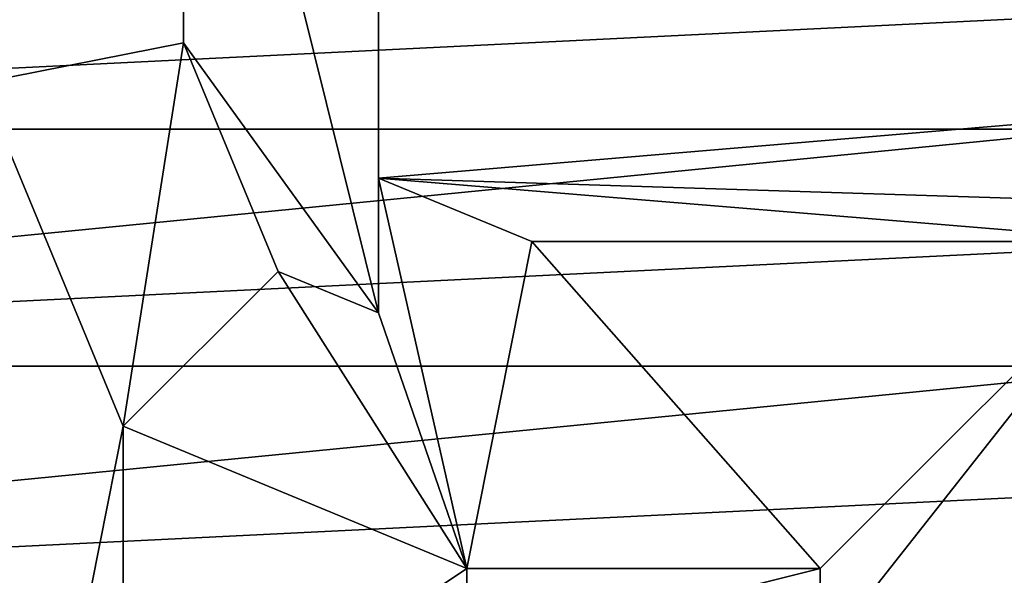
# Model space of a CAD drawing. Header units: inches. Extents: x -9.1 to 9.1, y 0 to 18.8.
# Tile 266 of 565: x -8.6203 to -8.5646, y 9.7281 to 9.7596. Entities that reach past the tile are written whole.
import ezdxf

# ---------------------------------------------------------------- set-up
doc = ezdxf.new("R2010")
doc.units = ezdxf.units.IN
doc.header["$LTSCALE"] = 65.185185
doc.header["$MEASUREMENT"] = 0
for name, color, linetype in [('600', 7, 'CONTINUOUS'), ('614', 7, 'CONTINUOUS'), ('615', 7, 'CONTINUOUS'), ('617', 7, 'CONTINUOUS'), ('618', 7, 'CONTINUOUS'), ('624', 7, 'CONTINUOUS'), ('625', 7, 'CONTINUOUS'), ('626', 7, 'CONTINUOUS'), ('635', 7, 'CONTINUOUS'), ('636', 7, 'CONTINUOUS'), ('71', 7, 'CONTINUOUS')]:
    doc.layers.add(name, color=color, linetype=linetype)

msp = doc.modelspace()

# ---------------------------------------------------------------- linework, layer by layer
at = {"layer": '600', "color": 252, "linetype": 'Continuous', "true_color": 0x969696}
for points in [[(-8.684502, 9.765758, 7.069), (-8.691115, 9.753386, 7.069), (-8.565497, 9.765757, 7.069), (-8.684502, 9.765758, 7.069)], [(-8.691115, 9.753386, 7.069), (-8.561888, 9.759734, 7.069), (-8.565497, 9.765757, 7.069), (-8.691115, 9.753386, 7.069)], [(-8.691115, 9.753386, 7.069), (-8.558885, 9.753386, 7.069), (-8.561888, 9.759734, 7.069), (-8.691115, 9.753386, 7.069)], [(-8.691115, 9.753386, 7.069), (-8.695188, 9.739961, 7.069), (-8.558885, 9.753386, 7.069), (-8.691115, 9.753386, 7.069)], [(-8.695188, 9.739961, 7.069), (-8.556519, 9.746774, 7.069), (-8.558885, 9.753386, 7.069), (-8.695188, 9.739961, 7.069)], [(-8.695188, 9.739961, 7.069), (-8.554812, 9.739961, 7.069), (-8.556519, 9.746774, 7.069), (-8.695188, 9.739961, 7.069)], [(-8.695188, 9.739961, 7.069), (-8.696563, 9.726, 7.069), (-8.554812, 9.739961, 7.069), (-8.695188, 9.739961, 7.069)], [(-8.696563, 9.726, 7.069), (-8.553782, 9.733013, 7.069), (-8.554812, 9.739961, 7.069), (-8.696563, 9.726, 7.069)], [(-8.696563, 9.726, 7.069), (-8.553437, 9.726, 7.069), (-8.553782, 9.733013, 7.069), (-8.696563, 9.726, 7.069)]]:
    msp.add_3dface(points, dxfattribs=at)
at = {"layer": '614', "color": 252, "linetype": 'Continuous', "true_color": 0x969696}
for points in [[(-8.611039, 9.787461, 6.254), (-8.6, 9.88225, 6.254), (-8.6, 9.742977, 6.254), (-8.611039, 9.787461, 6.254)], [(-8.611039, 9.75828, 6.254), (-8.611039, 9.787461, 6.254), (-8.6, 9.742977, 6.254), (-8.611039, 9.75828, 6.254)], [(-8.605673, 9.745327, 6.254), (-8.611039, 9.75828, 6.254), (-8.6, 9.742977, 6.254), (-8.605673, 9.745327, 6.254)]]:
    msp.add_3dface(points, dxfattribs=at)
at = {"layer": '615', "color": 252, "linetype": 'Continuous', "true_color": 0x969696}
for points in [[(-8.6, 9.742977, 6.254), (-8.6, 9.88225, 6.254), (-8.6, 9.750611, 6.214), (-8.6, 9.742977, 6.254)], [(-8.6, 9.750611, 6.214), (-8.6, 9.88225, 6.254), (-8.6, 9.843367, 6.214), (-8.6, 9.750611, 6.214)]]:
    msp.add_3dface(points, dxfattribs=at)
at = {"layer": '617', "color": 252, "linetype": 'Continuous', "true_color": 0x969696}
for points in [[(-8.614445, 9.736555, 6.319), (-8.6225, 9.696, 6.319), (-8.6225, 9.756, 6.319), (-8.614445, 9.736555, 6.319)], [(-8.614445, 9.715445, 6.319), (-8.6225, 9.696, 6.319), (-8.614445, 9.736555, 6.319), (-8.614445, 9.715445, 6.319)], [(-8.595, 9.7285, 6.319), (-8.614445, 9.715445, 6.319), (-8.614445, 9.736555, 6.319), (-8.595, 9.7285, 6.319)], [(-8.595, 9.7235, 6.319), (-8.614445, 9.715445, 6.319), (-8.595, 9.7285, 6.319), (-8.595, 9.7235, 6.319)], [(-8.575, 9.7235, 6.319), (-8.595, 9.7235, 6.319), (-8.575, 9.7285, 6.319), (-8.575, 9.7235, 6.319)], [(-8.575, 9.7285, 6.319), (-8.595, 9.7235, 6.319), (-8.595, 9.7285, 6.319), (-8.575, 9.7285, 6.319)]]:
    msp.add_3dface(points, dxfattribs=at)
at = {"layer": '618', "color": 252, "linetype": 'Continuous', "true_color": 0x969696}
for points in [[(-8.6, 9.750611, 6.214), (-8.6, 9.843367, 6.214), (-8.509418, 9.75826, 6.214), (-8.6, 9.750611, 6.214)], [(-8.509418, 9.75826, 6.214), (-8.6, 9.843367, 6.214), (-8.512816, 9.7686, 6.214), (-8.509418, 9.75826, 6.214)], [(-8.50697, 9.747655, 6.214), (-8.6, 9.750611, 6.214), (-8.509418, 9.75826, 6.214), (-8.50697, 9.747655, 6.214)], [(-8.591317, 9.747014, 6.214), (-8.6, 9.750611, 6.214), (-8.556486, 9.747014, 6.214), (-8.591317, 9.747014, 6.214)], [(-8.556486, 9.747014, 6.214), (-8.6, 9.750611, 6.214), (-8.50697, 9.747655, 6.214), (-8.556486, 9.747014, 6.214)]]:
    msp.add_3dface(points, dxfattribs=at)
at = {"layer": '624', "color": 252, "linetype": 'Continuous', "true_color": 0x969696}
for points in [[(-8.611039, 9.787461, 6.254), (-8.611039, 9.75828, 6.254), (-8.6225, 9.756, 6.319), (-8.611039, 9.787461, 6.254)], [(-8.611039, 9.787461, 6.254), (-8.6225, 9.756, 6.319), (-8.6225, 9.776, 6.319), (-8.611039, 9.787461, 6.254)]]:
    msp.add_3dface(points, dxfattribs=at)
at = {"layer": '625', "color": 252, "linetype": 'Continuous', "true_color": 0x969696}
for points in [[(-8.575, 9.7285, 6.319), (-8.595, 9.7285, 6.319), (-8.591317, 9.747014, 6.214), (-8.575, 9.7285, 6.319)], [(-8.575, 9.7285, 6.319), (-8.591317, 9.747014, 6.214), (-8.556486, 9.747014, 6.214), (-8.575, 9.7285, 6.319)]]:
    msp.add_3dface(points, dxfattribs=at)
at = {"layer": '626', "color": 252, "linetype": 'Continuous', "true_color": 0x969696}
for points in [[(-8.575, 9.7235, 6.319), (-8.575, 9.7285, 6.319), (-8.556486, 9.747014, 6.214), (-8.575, 9.7235, 6.319)], [(-8.575, 9.7235, 6.319), (-8.556486, 9.747014, 6.214), (-8.556486, 9.704986, 6.214), (-8.575, 9.7235, 6.319)]]:
    msp.add_3dface(points, dxfattribs=at)
at = {"layer": '635', "color": 252, "linetype": 'Continuous', "true_color": 0x969696}
for points in [[(-8.611039, 9.75828, 6.254), (-8.614445, 9.736555, 6.319), (-8.6225, 9.756, 6.319), (-8.611039, 9.75828, 6.254)], [(-8.611039, 9.75828, 6.254), (-8.605673, 9.745327, 6.254), (-8.614445, 9.736555, 6.319), (-8.611039, 9.75828, 6.254)]]:
    msp.add_3dface(points, dxfattribs=at)
at = {"layer": '636', "color": 252, "linetype": 'Continuous', "true_color": 0x969696}
for points in [[(-8.6, 9.742977, 6.254), (-8.6, 9.750611, 6.214), (-8.595, 9.7285, 6.319), (-8.6, 9.742977, 6.254)], [(-8.595, 9.7285, 6.319), (-8.6, 9.750611, 6.214), (-8.591317, 9.747014, 6.214), (-8.595, 9.7285, 6.319)], [(-8.605673, 9.745327, 6.254), (-8.595, 9.7285, 6.319), (-8.614445, 9.736555, 6.319), (-8.605673, 9.745327, 6.254)], [(-8.605673, 9.745327, 6.254), (-8.6, 9.742977, 6.254), (-8.595, 9.7285, 6.319), (-8.605673, 9.745327, 6.254)]]:
    msp.add_3dface(points, dxfattribs=at)
at = {"layer": '71', "color": 253, "linetype": 'Continuous', "true_color": 0xaab4c3}
for points in [[(-8.595989, 10.083823, 6.625), (-8.628317, 10.141513, 6.625), (-8.698267, 9.740574, 6.625), (-8.595989, 10.083823, 6.625)], [(-8.694016, 9.754587, 6.625), (-8.595989, 10.083823, 6.625), (-8.698267, 9.740574, 6.625), (-8.694016, 9.754587, 6.625)], [(-8.557193, 10.030269, 6.625), (-8.595989, 10.083823, 6.625), (-8.694016, 9.754587, 6.625), (-8.557193, 10.030269, 6.625)], [(-8.687113, 9.767503, 6.625), (-8.557193, 10.030269, 6.625), (-8.694016, 9.754587, 6.625), (-8.687113, 9.767503, 6.625)]]:
    msp.add_3dface(points, dxfattribs=at)

doc.saveas('drawing.dxf')
